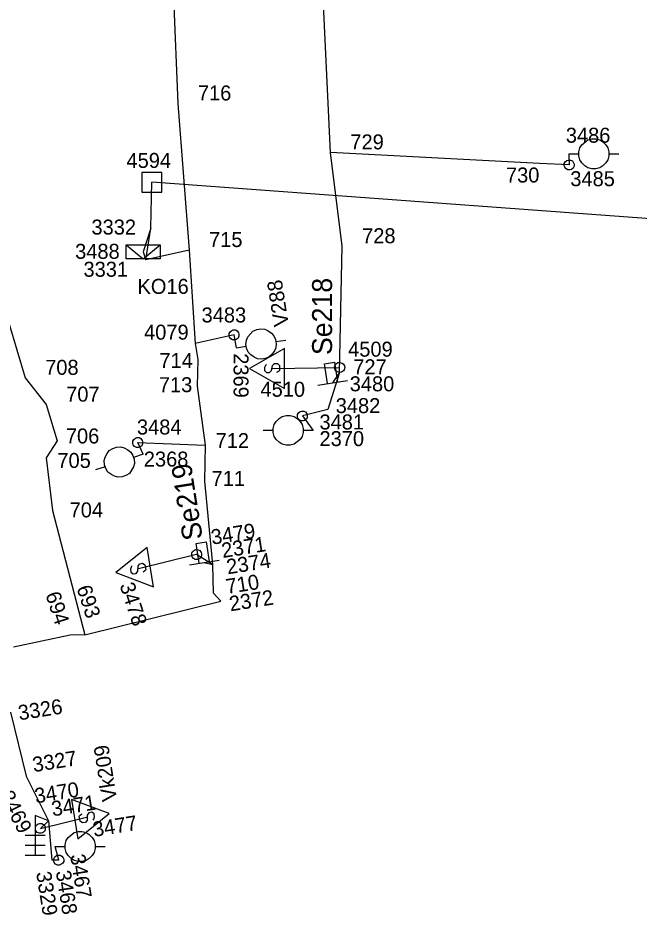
# Model space of a CAD drawing. Extents: x -535557 to -534097, y -1142175 to -1136716.
# Drawn here: x -534484.36 to -534453.28, y -1140790.23 to -1140745.31 of the extents above; entities that cross this region are included whole.
import ezdxf

# ---------------------------------------------------------------- set-up
doc = ezdxf.new("R2010")
doc.units = 0
doc.layers.add('Default', color=7, linetype='Continuous')
doc.layers.add('SS_SZDC', color=7, linetype='Continuous')

# ---------------------------------------------------------------- blocks, each defined once
blk = doc.blocks.new('POINT_DISPLAY')
at = {"layer": 'Default'}
blk.add_line((0, 0), (0, 0), dxfattribs=at)

msp = doc.modelspace()

# ---------------------------------------------------------------- linework, layer by layer
at = {"layer": 'SS_SZDC'}
for p, q in [((-534468.729, -1140752.04), (-534469.229, -1140741.03)), ((-534476.689, -1140741.7), (-534476.359, -1140749.59)), ((-534489.38, -1140745.379), (-534484, -1140763.329)), ((-534476.359, -1140749.59), (-534475.8, -1140756.93)), ((-534456.139, -1140751.67), (-534455.839, -1140751.42)), ((-534455.839, -1140751.42), (-534455.639, -1140751.37)), ((-534455.639, -1140751.37), (-534455.439, -1140751.37)), ((-534455.439, -1140751.37), (-534455.239, -1140751.42)), ((-534455.239, -1140751.42), (-534455.089, -1140751.52)), ((-534455.089, -1140751.52), (-534454.939, -1140751.67)), ((-534456.289, -1140752.02), (-534456.239, -1140751.82)), ((-534456.289, -1140752.12), (-534456.289, -1140752.02)), ((-534456.239, -1140751.82), (-534456.139, -1140751.67)), ((-534454.939, -1140751.67), (-534454.839, -1140751.82)), ((-534454.839, -1140751.82), (-534454.789, -1140752.02)), ((-534454.789, -1140752.02), (-534454.789, -1140752.22)), ((-534468.14, -1140756.739), (-534468.729, -1140752.04)), ((-534458.27, -1140752.59), (-534468.729, -1140752.04)), ((-534456.98, -1140752.511), (-534456.89, -1140752.445)), ((-534456.89, -1140752.445), (-534456.822, -1140752.423)), ((-534456.822, -1140752.423), (-534456.711, -1140752.424)), ((-534456.789, -1140752.12), (-534456.779, -1140752.67)), ((-534456.789, -1140752.12), (-534456.289, -1140752.12)), ((-534456.711, -1140752.424), (-534456.621, -1140752.469)), ((-534456.621, -1140752.469), (-534456.555, -1140752.559)), ((-534456.289, -1140752.22), (-534456.289, -1140752.12)), ((-534456.239, -1140752.42), (-534456.289, -1140752.22)), ((-534456.139, -1140752.57), (-534456.239, -1140752.42)), ((-534454.839, -1140752.42), (-534454.939, -1140752.57)), ((-534454.789, -1140752.22), (-534454.839, -1140752.42)), ((-534454.789, -1140752.12), (-534454.289, -1140752.12)), ((-534456.779, -1140752.67), (-534458.27, -1140752.59)), ((-534457.026, -1140752.712), (-534457.025, -1140752.601)), ((-534457.004, -1140752.78), (-534457.026, -1140752.712)), ((-534457.025, -1140752.601), (-534456.98, -1140752.511)), ((-534456.938, -1140752.87), (-534457.004, -1140752.78)), ((-534456.848, -1140752.915), (-534456.938, -1140752.87)), ((-534456.737, -1140752.916), (-534456.848, -1140752.915)), ((-534456.669, -1140752.894), (-534456.737, -1140752.916)), ((-534456.579, -1140752.828), (-534456.669, -1140752.894)), ((-534456.534, -1140752.738), (-534456.579, -1140752.828)), ((-534456.555, -1140752.559), (-534456.533, -1140752.627)), ((-534456.533, -1140752.627), (-534456.534, -1140752.738)), ((-534455.989, -1140752.72), (-534456.139, -1140752.57)), ((-534455.839, -1140752.82), (-534455.989, -1140752.72)), ((-534455.639, -1140752.87), (-534455.839, -1140752.82)), ((-534455.439, -1140752.87), (-534455.639, -1140752.87)), ((-534455.239, -1140752.82), (-534455.439, -1140752.87)), ((-534455.089, -1140752.72), (-534455.239, -1140752.82)), ((-534454.939, -1140752.57), (-534455.089, -1140752.72)), ((-534477.17, -1140753.04), (-534478.17, -1140753.04)), ((-534478.17, -1140753.04), (-534478.17, -1140754.04)), ((-534477.17, -1140754.04), (-534477.17, -1140753.04)), ((-534477.71, -1140755.84), (-534477.67, -1140753.54)), ((-534431.31, -1140756.95), (-534477.67, -1140753.54)), ((-534478.17, -1140754.04), (-534477.17, -1140754.04)), ((-534477.71, -1140755.84), (-534478.09, -1140757.02)), ((-534477.97, -1140757.42), (-534477.71, -1140755.84)), ((-534478.94, -1140756.67), (-534477.24, -1140756.67)), ((-534478.94, -1140757.37), (-534478.94, -1140756.67)), ((-534478.94, -1140756.67), (-534478.09, -1140757.37)), ((-534478.09, -1140757.37), (-534477.24, -1140756.67)), ((-534475.8, -1140756.93), (-534477.97, -1140757.42)), ((-534477.24, -1140756.67), (-534477.24, -1140757.37)), ((-534475.8, -1140756.93), (-534475.489, -1140761.61)), ((-534468.279, -1140763.059), (-534468.14, -1140756.739)), ((-534477.24, -1140757.37), (-534478.94, -1140757.37)), ((-534478.09, -1140757.02), (-534477.97, -1140757.42)), ((-534473.75, -1140761.021), (-534473.66, -1140760.955)), ((-534473.66, -1140760.955), (-534473.592, -1140760.933)), ((-534473.592, -1140760.933), (-534473.481, -1140760.934)), ((-534473.481, -1140760.934), (-534473.391, -1140760.979)), ((-534473.391, -1140760.979), (-534473.325, -1140761.069)), ((-534472.858, -1140761.283), (-534472.601, -1140760.99)), ((-534472.601, -1140760.99), (-534472.411, -1140760.909)), ((-534472.411, -1140760.909), (-534472.213, -1140760.878)), ((-534472.213, -1140760.878), (-534472.008, -1140760.896)), ((-534472.008, -1140760.896), (-534471.844, -1140760.971)), ((-534471.844, -1140760.971), (-534471.673, -1140761.096)), ((-534473.55, -1140761.18), (-534475.489, -1140761.61)), ((-534473.796, -1140761.222), (-534473.795, -1140761.111)), ((-534473.774, -1140761.29), (-534473.796, -1140761.222)), ((-534473.795, -1140761.111), (-534473.75, -1140761.021)), ((-534473.708, -1140761.38), (-534473.774, -1140761.29)), ((-534473.618, -1140761.425), (-534473.708, -1140761.38)), ((-534473.507, -1140761.426), (-534473.618, -1140761.425)), ((-534473.43, -1140761.829), (-534473.55, -1140761.18)), ((-534473.439, -1140761.404), (-534473.507, -1140761.426)), ((-534473.349, -1140761.338), (-534473.439, -1140761.404)), ((-534473.304, -1140761.248), (-534473.349, -1140761.338)), ((-534473.325, -1140761.069), (-534473.303, -1140761.137)), ((-534473.303, -1140761.137), (-534473.304, -1140761.248)), ((-534472.951, -1140761.653), (-534472.933, -1140761.447)), ((-534472.933, -1140761.447), (-534472.858, -1140761.283)), ((-534471.673, -1140761.096), (-534471.55, -1140761.228)), ((-534471.55, -1140761.228), (-534471.47, -1140761.418)), ((-534471.47, -1140761.418), (-534471.438, -1140761.615)), ((-534471.454, -1140761.517), (-534470.96, -1140761.438)), ((-534475.489, -1140761.61), (-534475.359, -1140762.409)), ((-534473.43, -1140761.829), (-534472.936, -1140761.751)), ((-534472.936, -1140761.751), (-534472.951, -1140761.653)), ((-534472.92, -1140761.85), (-534472.936, -1140761.751)), ((-534472.839, -1140762.04), (-534472.92, -1140761.85)), ((-534471.03, -1140761.86), (-534472.78, -1140762.86)), ((-534471.457, -1140761.821), (-534471.532, -1140761.985)), ((-534471.438, -1140761.615), (-534471.457, -1140761.821)), ((-534471.03, -1140763.86), (-534471.03, -1140761.86)), ((-534472.717, -1140762.172), (-534472.839, -1140762.04)), ((-534472.545, -1140762.297), (-534472.717, -1140762.172)), ((-534472.382, -1140762.372), (-534472.545, -1140762.297)), ((-534471.979, -1140762.359), (-534472.176, -1140762.39)), ((-534471.789, -1140762.278), (-534471.979, -1140762.359)), ((-534471.657, -1140762.156), (-534471.789, -1140762.278)), ((-534471.532, -1140761.985), (-534471.657, -1140762.156)), ((-534475.359, -1140762.409), (-534475.39, -1140763.739)), ((-534472.176, -1140762.39), (-534472.382, -1140762.372)), ((-534471.98, -1140762.71), (-534472.03, -1140762.81)), ((-534472.03, -1140762.81), (-534472.03, -1140762.96)), ((-534471.93, -1140762.66), (-534471.98, -1140762.71)), ((-534471.68, -1140762.96), (-534471.63, -1140762.71)), ((-534471.63, -1140762.71), (-534471.53, -1140762.61)), ((-534471.63, -1140762.86), (-534468.26, -1140762.809)), ((-534471.53, -1140762.61), (-534471.38, -1140762.61)), ((-534471.38, -1140762.61), (-534471.28, -1140762.71)), ((-534471.28, -1140762.71), (-534471.28, -1140762.96)), ((-534469.023, -1140762.631), (-534468.529, -1140762.553)), ((-534468.866, -1140763.619), (-534469.023, -1140762.631)), ((-534468.529, -1140762.553), (-534468.373, -1140763.54)), ((-534468.514, -1140762.799), (-534468.481, -1140762.693)), ((-534468.499, -1140762.898), (-534468.514, -1140762.799)), ((-534468.481, -1140762.693), (-534468.439, -1140762.635)), ((-534468.439, -1140762.635), (-534468.348, -1140762.57)), ((-534468.348, -1140762.57), (-534468.249, -1140762.555)), ((-534468.249, -1140762.555), (-534468.143, -1140762.588)), ((-534468.143, -1140762.588), (-534468.085, -1140762.63)), ((-534468.085, -1140762.63), (-534468.02, -1140762.721)), ((-534468.02, -1140762.721), (-534468.005, -1140762.82)), ((-534472.78, -1140762.86), (-534471.03, -1140763.86)), ((-534472.03, -1140762.96), (-534471.93, -1140763.06)), ((-534471.93, -1140763.06), (-534471.78, -1140763.06)), ((-534471.78, -1140763.06), (-534471.68, -1140762.96)), ((-534471.33, -1140763.01), (-534471.43, -1140763.06)), ((-534471.28, -1140762.96), (-534471.33, -1140763.01)), ((-534468.279, -1140763.059), (-534468.85, -1140764.92)), ((-534468.279, -1140763.059), (-534468.619, -1140763.579)), ((-534468.434, -1140762.989), (-534468.499, -1140762.898)), ((-534468.376, -1140763.031), (-534468.434, -1140762.989)), ((-534468.27, -1140763.064), (-534468.376, -1140763.031)), ((-534468.171, -1140763.049), (-534468.27, -1140763.064)), ((-534468.08, -1140762.984), (-534468.171, -1140763.049)), ((-534468.038, -1140762.926), (-534468.08, -1140762.984)), ((-534468.005, -1140762.82), (-534468.038, -1140762.926)), ((-534484, -1140763.329), (-534482.949, -1140764.67)), ((-534469.36, -1140763.697), (-534467.879, -1140763.462)), ((-534475.39, -1140763.739), (-534474.989, -1140766.7)), ((-534482.949, -1140764.67), (-534482.399, -1140766.479)), ((-534470.33, -1140765.081), (-534470.24, -1140765.015)), ((-534470.24, -1140765.015), (-534470.172, -1140764.993)), ((-534470.172, -1140764.993), (-534470.061, -1140764.994)), ((-534468.85, -1140764.92), (-534470.13, -1140765.239)), ((-534470.061, -1140764.994), (-534469.971, -1140765.039)), ((-534469.971, -1140765.039), (-534469.905, -1140765.129)), ((-534471.44, -1140765.509), (-534471.29, -1140765.359)), ((-534471.29, -1140765.359), (-534471.14, -1140765.259)), ((-534471.14, -1140765.259), (-534470.94, -1140765.209)), ((-534470.94, -1140765.209), (-534470.74, -1140765.209)), ((-534470.74, -1140765.209), (-534470.54, -1140765.259)), ((-534470.54, -1140765.259), (-534470.39, -1140765.359)), ((-534470.39, -1140765.359), (-534470.24, -1140765.509)), ((-534470.376, -1140765.282), (-534470.375, -1140765.171)), ((-534470.354, -1140765.35), (-534470.376, -1140765.282)), ((-534470.375, -1140765.171), (-534470.33, -1140765.081)), ((-534470.288, -1140765.44), (-534470.354, -1140765.35)), ((-534470.198, -1140765.485), (-534470.288, -1140765.44)), ((-534470.087, -1140765.486), (-534470.198, -1140765.485)), ((-534470.13, -1140765.239), (-534469.59, -1140765.959)), ((-534470.019, -1140765.464), (-534470.087, -1140765.486)), ((-534469.929, -1140765.398), (-534470.019, -1140765.464)), ((-534469.884, -1140765.308), (-534469.929, -1140765.398)), ((-534469.905, -1140765.129), (-534469.883, -1140765.197)), ((-534469.883, -1140765.197), (-534469.884, -1140765.308)), ((-534471.59, -1140765.859), (-534471.54, -1140765.659)), ((-534471.59, -1140766.059), (-534471.59, -1140765.859)), ((-534471.54, -1140765.659), (-534471.44, -1140765.509)), ((-534470.24, -1140765.509), (-534470.14, -1140765.659)), ((-534470.14, -1140765.659), (-534470.09, -1140765.859)), ((-534470.09, -1140765.859), (-534470.09, -1140765.959)), ((-534478.57, -1140766.411), (-534478.48, -1140766.345)), ((-534478.48, -1140766.345), (-534478.412, -1140766.323)), ((-534478.412, -1140766.323), (-534478.301, -1140766.324)), ((-534478.301, -1140766.324), (-534478.211, -1140766.369)), ((-534478.211, -1140766.369), (-534478.145, -1140766.459)), ((-534471.59, -1140765.959), (-534472.09, -1140765.959)), ((-534471.54, -1140766.259), (-534471.59, -1140766.059)), ((-534471.44, -1140766.409), (-534471.54, -1140766.259)), ((-534470.14, -1140766.259), (-534470.24, -1140766.409)), ((-534470.09, -1140766.059), (-534470.14, -1140766.259)), ((-534469.59, -1140765.959), (-534470.09, -1140765.959)), ((-534470.09, -1140765.959), (-534470.09, -1140766.059)), ((-534482.399, -1140766.479), (-534482.949, -1140767.329)), ((-534479.615, -1140766.863), (-534479.425, -1140766.802)), ((-534479.425, -1140766.802), (-534479.219, -1140766.787)), ((-534479.219, -1140766.787), (-534479.046, -1140766.836)), ((-534479.046, -1140766.836), (-534478.857, -1140766.932)), ((-534478.616, -1140766.612), (-534478.615, -1140766.501)), ((-534478.594, -1140766.68), (-534478.616, -1140766.612)), ((-534478.615, -1140766.501), (-534478.57, -1140766.411)), ((-534478.528, -1140766.77), (-534478.594, -1140766.68)), ((-534478.438, -1140766.815), (-534478.528, -1140766.77)), ((-534478.327, -1140766.816), (-534478.438, -1140766.815)), ((-534478.1, -1140767.159), (-534478.369, -1140766.569)), ((-534478.369, -1140766.569), (-534474.989, -1140766.7)), ((-534478.259, -1140766.794), (-534478.327, -1140766.816)), ((-534478.169, -1140766.728), (-534478.259, -1140766.794)), ((-534478.124, -1140766.638), (-534478.169, -1140766.728)), ((-534478.145, -1140766.459), (-534478.123, -1140766.527)), ((-534478.123, -1140766.527), (-534478.124, -1140766.638)), ((-534474.989, -1140766.7), (-534475.029, -1140768.51)), ((-534471.29, -1140766.559), (-534471.44, -1140766.409)), ((-534471.14, -1140766.659), (-534471.29, -1140766.559)), ((-534470.94, -1140766.709), (-534471.14, -1140766.659)), ((-534470.74, -1140766.709), (-534470.94, -1140766.709)), ((-534470.54, -1140766.659), (-534470.74, -1140766.709)), ((-534470.24, -1140766.409), (-534470.54, -1140766.659)), ((-534480.047, -1140767.477), (-534479.998, -1140767.303)), ((-534479.998, -1140767.303), (-534479.902, -1140767.114)), ((-534479.902, -1140767.114), (-534479.79, -1140766.973)), ((-534479.79, -1140766.973), (-534479.615, -1140766.863)), ((-534478.857, -1140766.932), (-534478.715, -1140767.044)), ((-534478.715, -1140767.044), (-534478.606, -1140767.219)), ((-534478.606, -1140767.219), (-534478.575, -1140767.314)), ((-534478.1, -1140767.159), (-534478.575, -1140767.314)), ((-534482.949, -1140767.329), (-534482.64, -1140769.979)), ((-534480.033, -1140767.682), (-534480.047, -1140767.477)), ((-534479.971, -1140767.873), (-534480.033, -1140767.682)), ((-534478.53, -1140767.615), (-534478.579, -1140767.788)), ((-534478.575, -1140767.314), (-534478.544, -1140767.409)), ((-534478.544, -1140767.409), (-534478.53, -1140767.615)), ((-534480.002, -1140767.778), (-534480.477, -1140767.932)), ((-534479.861, -1140768.047), (-534479.971, -1140767.873)), ((-534479.72, -1140768.159), (-534479.861, -1140768.047)), ((-534479.531, -1140768.255), (-534479.72, -1140768.159)), ((-534478.787, -1140768.119), (-534478.961, -1140768.228)), ((-534478.579, -1140767.788), (-534478.787, -1140768.119)), ((-534479.357, -1140768.304), (-534479.531, -1140768.255)), ((-534479.152, -1140768.29), (-534479.357, -1140768.304)), ((-534478.961, -1140768.228), (-534479.152, -1140768.29)), ((-534475.029, -1140768.51), (-534474.63, -1140772.67)), ((-534482.64, -1140769.979), (-534481.02, -1140776.19)), ((-534475.443, -1140771.621), (-534474.949, -1140771.543)), ((-534475.286, -1140772.609), (-534475.443, -1140771.621)), ((-534474.949, -1140771.543), (-534474.793, -1140772.53)), ((-534477.893, -1140771.818), (-534479.465, -1140773.079)), ((-534475.42, -1140772.18), (-534478.329, -1140772.899)), ((-534477.58, -1140773.793), (-534477.893, -1140771.818)), ((-534475.666, -1140772.222), (-534475.665, -1140772.111)), ((-534475.644, -1140772.29), (-534475.666, -1140772.222)), ((-534475.665, -1140772.111), (-534475.62, -1140772.021)), ((-534475.62, -1140772.021), (-534475.53, -1140771.955)), ((-534475.53, -1140771.955), (-534475.462, -1140771.933)), ((-534475.462, -1140771.933), (-534475.351, -1140771.934)), ((-534474.63, -1140772.67), (-534475.42, -1140772.18)), ((-534475.351, -1140771.934), (-534475.261, -1140771.979)), ((-534475.261, -1140771.979), (-534475.195, -1140772.069)), ((-534475.195, -1140772.069), (-534475.173, -1140772.137)), ((-534475.173, -1140772.137), (-534475.174, -1140772.248)), ((-534478.353, -1140772.751), (-534478.27, -1140772.637)), ((-534478.27, -1140772.637), (-534478.122, -1140772.613)), ((-534478.122, -1140772.613), (-534478.007, -1140772.697)), ((-534475.78, -1140772.687), (-534474.299, -1140772.452)), ((-534475.578, -1140772.38), (-534475.644, -1140772.29)), ((-534475.488, -1140772.425), (-534475.578, -1140772.38)), ((-534475.377, -1140772.426), (-534475.488, -1140772.425)), ((-534475.309, -1140772.404), (-534475.377, -1140772.426)), ((-534475.219, -1140772.338), (-534475.309, -1140772.404)), ((-534475.174, -1140772.248), (-534475.219, -1140772.338)), ((-534475.039, -1140772.569), (-534474.63, -1140772.67)), ((-534474.63, -1140772.67), (-534474.59, -1140774.1)), ((-534479.465, -1140773.079), (-534477.58, -1140773.793)), ((-534478.699, -1140772.806), (-534478.732, -1140772.913)), ((-534478.732, -1140772.913), (-534478.709, -1140773.061)), ((-534478.709, -1140773.061), (-534478.595, -1140773.144)), ((-534478.657, -1140772.749), (-534478.699, -1140772.806)), ((-534478.595, -1140773.144), (-534478.446, -1140773.121)), ((-534478.446, -1140773.121), (-534478.363, -1140773.006)), ((-534478.363, -1140773.006), (-534478.353, -1140772.751)), ((-534478.01, -1140773.001), (-534478.101, -1140773.066)), ((-534477.968, -1140772.944), (-534478.01, -1140773.001)), ((-534478.007, -1140772.697), (-534477.968, -1140772.944)), ((-534474.59, -1140774.1), (-534474.21, -1140774.52)), ((-534481.02, -1140776.19), (-534474.21, -1140774.52)), ((-534481.75, -1140776.209), (-534484.59, -1140776.819)), ((-534481.02, -1140776.19), (-534481.75, -1140776.209)), ((-534484.739, -1140780.069), (-534483.949, -1140783.28)), ((-534483.949, -1140783.28), (-534482.829, -1140785.51)), ((-534481.679, -1140784.436), (-534481.366, -1140786.411)), ((-534479.794, -1140785.15), (-534481.679, -1140784.436)), ((-534482.829, -1140785.51), (-534483.5, -1140785.25)), ((-534483.5, -1140785.25), (-534483.5, -1140787.25)), ((-534481.366, -1140786.411), (-534479.794, -1140785.15)), ((-534481.291, -1140785.285), (-534481.249, -1140785.228)), ((-534481.249, -1140785.228), (-534481.158, -1140785.163)), ((-534480.896, -1140785.223), (-534480.906, -1140785.478)), ((-534480.813, -1140785.108), (-534480.896, -1140785.223)), ((-534480.664, -1140785.085), (-534480.813, -1140785.108)), ((-534480.55, -1140785.168), (-534480.664, -1140785.085)), ((-534480.527, -1140785.316), (-534480.55, -1140785.168)), ((-534483.44, -1140785.731), (-534483.35, -1140785.665)), ((-534483.35, -1140785.665), (-534483.282, -1140785.643)), ((-534483.282, -1140785.643), (-534483.171, -1140785.644)), ((-534483.239, -1140785.889), (-534480.93, -1140785.329)), ((-534482.829, -1140785.51), (-534483.239, -1140785.889)), ((-534483.171, -1140785.644), (-534483.081, -1140785.689)), ((-534483.081, -1140785.689), (-534483.015, -1140785.779)), ((-534482.829, -1140785.51), (-534482.67, -1140787.479)), ((-534481.252, -1140785.532), (-534481.291, -1140785.285)), ((-534481.137, -1140785.616), (-534481.252, -1140785.532)), ((-534480.989, -1140785.592), (-534481.137, -1140785.616)), ((-534480.906, -1140785.478), (-534480.989, -1140785.592)), ((-534480.602, -1140785.48), (-534480.56, -1140785.423)), ((-534480.56, -1140785.423), (-534480.527, -1140785.316)), ((-534483.486, -1140785.932), (-534483.485, -1140785.821)), ((-534483.464, -1140786), (-534483.486, -1140785.932)), ((-534483.485, -1140785.821), (-534483.44, -1140785.731)), ((-534483.398, -1140786.09), (-534483.464, -1140786)), ((-534483.308, -1140786.135), (-534483.398, -1140786.09)), ((-534483.197, -1140786.136), (-534483.308, -1140786.135)), ((-534483.129, -1140786.114), (-534483.197, -1140786.136)), ((-534483.039, -1140786.048), (-534483.129, -1140786.114)), ((-534482.994, -1140785.958), (-534483.039, -1140786.048)), ((-534483.015, -1140785.779), (-534482.993, -1140785.847)), ((-534482.993, -1140785.847), (-534482.994, -1140785.958)), ((-534481.849, -1140786.34), (-534481.55, -1140786.09)), ((-534481.55, -1140786.09), (-534481.349, -1140786.04)), ((-534481.349, -1140786.04), (-534481.15, -1140786.04)), ((-534481.15, -1140786.04), (-534480.949, -1140786.09)), ((-534480.949, -1140786.09), (-534480.8, -1140786.19)), ((-534483, -1140786.25), (-534484, -1140786.25)), ((-534482, -1140786.69), (-534481.949, -1140786.49)), ((-534481.949, -1140786.49), (-534481.849, -1140786.34)), ((-534480.8, -1140786.19), (-534480.65, -1140786.34)), ((-534480.65, -1140786.34), (-534480.55, -1140786.49)), ((-534480.55, -1140786.49), (-534480.5, -1140786.69)), ((-534483, -1140786.75), (-534484, -1140786.75)), ((-534482.319, -1140787.479), (-534482.5, -1140786.79)), ((-534482.5, -1140786.79), (-534482, -1140786.79)), ((-534482, -1140786.79), (-534482, -1140786.69)), ((-534482, -1140786.89), (-534482, -1140786.79)), ((-534481.949, -1140787.09), (-534482, -1140786.89)), ((-534480.5, -1140786.89), (-534480.55, -1140787.09)), ((-534480.5, -1140786.69), (-534480.5, -1140786.89)), ((-534480.5, -1140786.79), (-534480, -1140786.79)), ((-534483, -1140787.25), (-534484, -1140787.25)), ((-534482.319, -1140787.479), (-534482.67, -1140787.479)), ((-534482.566, -1140787.522), (-534482.565, -1140787.411)), ((-534482.565, -1140787.411), (-534482.52, -1140787.321)), ((-534482.52, -1140787.321), (-534482.43, -1140787.255)), ((-534482.43, -1140787.255), (-534482.362, -1140787.233)), ((-534482.362, -1140787.233), (-534482.251, -1140787.234)), ((-534482.251, -1140787.234), (-534482.161, -1140787.279)), ((-534482.161, -1140787.279), (-534482.095, -1140787.369)), ((-534482.095, -1140787.369), (-534482.073, -1140787.437)), ((-534482.073, -1140787.437), (-534482.074, -1140787.548)), ((-534481.849, -1140787.24), (-534481.949, -1140787.09)), ((-534481.699, -1140787.39), (-534481.849, -1140787.24)), ((-534481.55, -1140787.49), (-534481.699, -1140787.39)), ((-534481.349, -1140787.54), (-534481.55, -1140787.49)), ((-534480.949, -1140787.49), (-534481.15, -1140787.54)), ((-534480.8, -1140787.39), (-534480.949, -1140787.49)), ((-534480.65, -1140787.24), (-534480.8, -1140787.39)), ((-534480.55, -1140787.09), (-534480.65, -1140787.24)), ((-534482.544, -1140787.59), (-534482.566, -1140787.522)), ((-534482.478, -1140787.68), (-534482.544, -1140787.59)), ((-534482.388, -1140787.725), (-534482.478, -1140787.68)), ((-534482.277, -1140787.726), (-534482.388, -1140787.725)), ((-534482.209, -1140787.704), (-534482.277, -1140787.726)), ((-534482.119, -1140787.638), (-534482.209, -1140787.704)), ((-534482.074, -1140787.548), (-534482.119, -1140787.638)), ((-534481.15, -1140787.54), (-534481.349, -1140787.54))]:
    msp.add_line(p, q, dxfattribs=at)

# ---------------------------------------------------------------- block references
for p in [(-534476.359, -1140749.59), (-534468.729, -1140752.04), (-534456.789, -1140752.12), (-534458.27, -1140752.59), (-534456.779, -1140752.67), (-534456.779, -1140752.67), (-534477.67, -1140753.54), (-534477.71, -1140755.84), (-534475.8, -1140756.93), (-534468.14, -1140756.739), (-534478.09, -1140757.02), (-534477.97, -1140757.42), (-534473.55, -1140761.18), (-534473.55, -1140761.18), (-534475.489, -1140761.61), (-534473.43, -1140761.829), (-534475.359, -1140762.409), (-534468.26, -1140762.809), (-534468.26, -1140762.809), (-534471.63, -1140762.86), (-534468.279, -1140763.059), (-534484, -1140763.329), (-534468.619, -1140763.579), (-534475.39, -1140763.739), (-534482.949, -1140764.67), (-534468.85, -1140764.92), (-534470.13, -1140765.239), (-534470.13, -1140765.239), (-534469.59, -1140765.959), (-534482.399, -1140766.479), (-534478.369, -1140766.569), (-534478.369, -1140766.569), (-534474.989, -1140766.7), (-534478.1, -1140767.159), (-534482.949, -1140767.329), (-534475.029, -1140768.51), (-534482.64, -1140769.979), (-534475.42, -1140772.18), (-534475.42, -1140772.18), (-534475.039, -1140772.569), (-534474.63, -1140772.67), (-534478.329, -1140772.899), (-534474.59, -1140774.1), (-534474.21, -1140774.52), (-534481.75, -1140776.209), (-534481.02, -1140776.19), (-534483.949, -1140783.28), (-534483.5, -1140785.25), (-534482.829, -1140785.51), (-534480.93, -1140785.329), (-534483.239, -1140785.889), (-534483.239, -1140785.889), (-534482.5, -1140786.79), (-534482.67, -1140787.479), (-534482.319, -1140787.479), (-534482.319, -1140787.479)]:
    msp.add_blockref('POINT_DISPLAY', p, dxfattribs=at)

# ---------------------------------------------------------------- texts
for s, p in [('716', (-534475.359, -1140749.44)), ('729', (-534467.729, -1140751.89)), ('3486', (-534456.948, -1140751.556)), ('4594', (-534478.931, -1140752.818)), ('730', (-534459.943, -1140753.549)), ('3485', (-534456.723, -1140753.733)), ('3332', (-534480.684, -1140756.155)), ('715', (-534474.8, -1140756.78)), ('728', (-534467.14, -1140756.589)), ('3488', (-534481.501, -1140757.371)), ('3331', (-534481.083, -1140758.268)), ('KO16', (-534478.381, -1140759.125)), ('3483', (-534475.173, -1140760.556)), ('4079', (-534478.051, -1140761.418)), ('4509', (-534467.841, -1140762.27)), ('714', (-534477.283, -1140762.836)), ('708', (-534483, -1140763.179)), ('727', (-534467.584, -1140763.153)), ('3480', (-534467.761, -1140764.004)), ('713', (-534477.312, -1140764.048)), ('4510', (-534472.226, -1140764.277)), ('707', (-534481.949, -1140764.52)), ('3482', (-534468.462, -1140765.096)), ('3484', (-534478.408, -1140766.167)), ('3481', (-534469.274, -1140765.915)), ('706', (-534481.965, -1140766.615)), ('712', (-534474.472, -1140766.848)), ('2370', (-534469.274, -1140766.747)), ('705', (-534482.389, -1140767.841)), ('2368', (-534478.064, -1140767.772)), ('711', (-534474.674, -1140768.741)), ('704', (-534481.777, -1140770.316))]:
    msp.add_text(s, height=0.75, dxfattribs=at).set_placement(p)
for s, height, rotation, p in [('V288', 0.75, 99, (-534470.801, -1140760.693)), ('Se218', 1, 90, (-534468.644, -1140762.189)), ('2369', 0.75, 270, (-534473.573, -1140762.098)), ('Se219', 1, 99, (-534475.108, -1140771.376)), ('3479', 0.75, 9, (-534474.642, -1140771.687)), ('2371', 0.75, 9, (-534474.115, -1140772.353)), ('2374', 0.75, 9, (-534473.869, -1140773.171)), ('3478', 0.75, 288, (-534479.282, -1140773.709)), ('710', 0.75, 9, (-534473.899, -1140774.158)), ('693', 0.75, 288, (-534481.439, -1140773.846)), ('2372', 0.75, 9, (-534473.73, -1140775.022)), ('694', 0.75, 288, (-534482.997, -1140774.173)), ('3326', 0.75, 9, (-534484.291, -1140780.483)), ('3327', 0.75, 9, (-534483.573, -1140783.075)), ('Vk209', 0.75, 99, (-534479.397, -1140784.474)), ('3470', 0.75, 9, (-534483.468, -1140784.638)), ('3469', 0.75, 297, (-534485.305, -1140784.23)), ('3471', 0.75, 9, (-534482.623, -1140785.29)), ('3477', 0.75, 9, (-534480.552, -1140786.317)), ('3467', 0.75, 279, (-534481.75, -1140787.23)), ('3329', 0.75, 279, (-534483.454, -1140788.103)), ('3468', 0.75, 279, (-534482.47, -1140788.048))]:
    msp.add_text(s, height=height, rotation=rotation, dxfattribs=at).set_placement(p)

doc.saveas('drawing.dxf')
